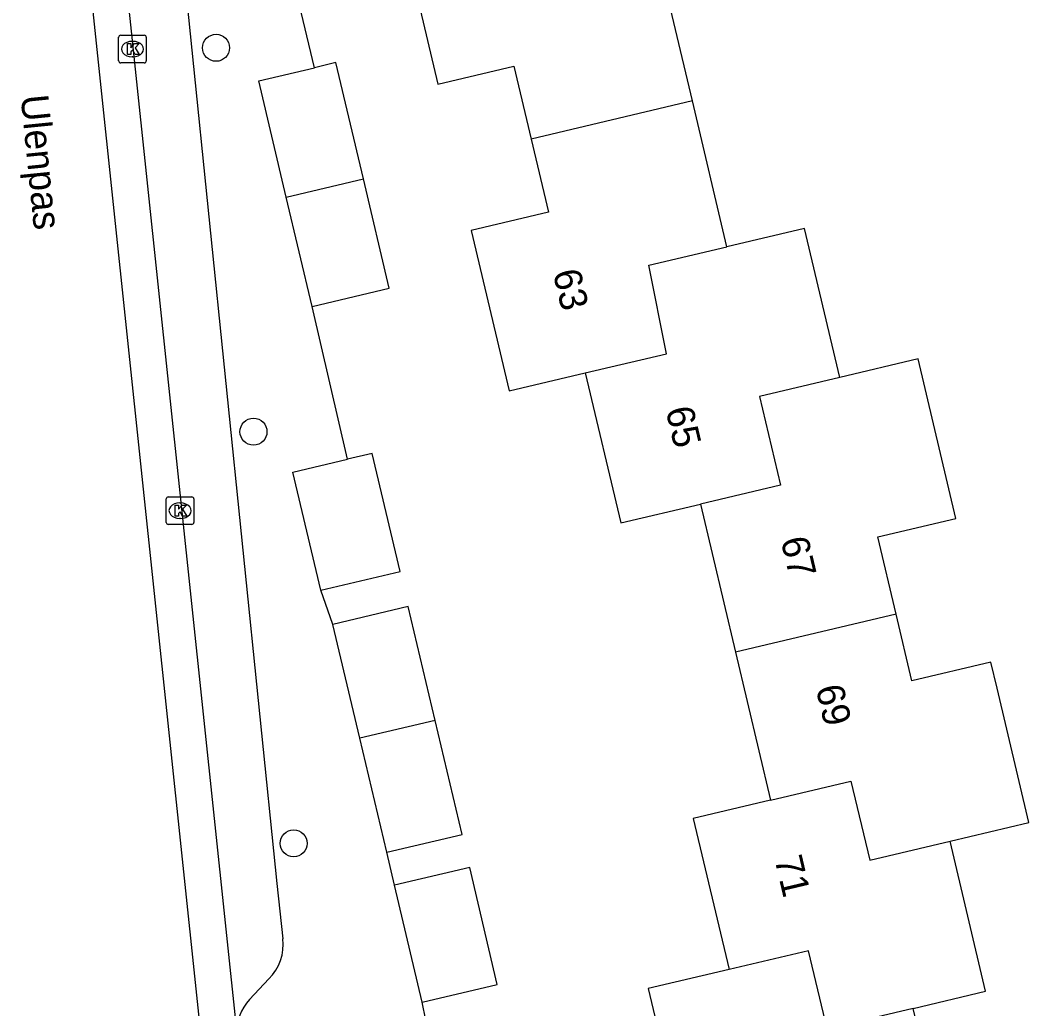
# Model space of a CAD drawing. Extents: x 158038 to 159242, y 380133 to 381214.
# Drawn here: x 158419.64 to 158456.18, y 380515.79 to 380551.6 of the extents above; entities that cross this region are included whole.
import ezdxf

# ---------------------------------------------------------------- set-up
doc = ezdxf.new("R2010")
doc.units = 0
for name, color, linetype in [('IMGEO_Boom', 7, 'Continuous'), ('IMGEO_Kolk', 7, 'Continuous'), ('IMGEO_Openbare_ruimte_label', 7, 'Continuous'), ('IMGEO_Pand', 7, 'Continuous'), ('IMGEO_Pand_nummerreeks', 7, 'Continuous'), ('IMGEO_Rijbaan_lokaal_gesloten', 7, 'Continuous'), ('IMGEO_Voetpad_open', 7, 'Continuous')]:
    doc.layers.add(name, color=color, linetype=linetype)

msp = doc.modelspace()

# ---------------------------------------------------------------- linework, layer by layer
at = {"layer": 'IMGEO_Boom'}
for centre in [(158426.739, 380550.604), (158428.093, 380536.696), (158429.55, 380521.784)]:
    msp.add_circle(centre, 0.489, dxfattribs=at)
at = {"layer": 'IMGEO_Kolk'}
for p, q in [((158423.21, 380550.132), (158423.21, 380550.984)), ((158423.285, 380551.058), (158424.137, 380551.058)), ((158423.698, 380550.838), (158423.723, 380550.838)), ((158424.211, 380550.984), (158424.211, 380550.132)), ((158424.137, 380550.058), (158423.285, 380550.058)), ((158423.721, 380550.278), (158423.696, 380550.278)), ((158425.008, 380534.336), (158425.86, 380534.336)), ((158424.933, 380533.41), (158424.933, 380534.262)), ((158425.421, 380534.116), (158425.446, 380534.116)), ((158425.934, 380534.262), (158425.934, 380533.41)), ((158425.86, 380533.336), (158425.008, 380533.336)), ((158425.444, 380533.556), (158425.419, 380533.556))]:
    msp.add_line(p, q, dxfattribs=at)
for points in [[(158423.21, 380550.132), (158423.21, 380550.984)], [(158423.285, 380551.058), (158424.137, 380551.058)], [(158423.531, 380550.758), (158423.654, 380550.758), (158423.654, 380550.607), (158423.784, 380550.758), (158423.948, 380550.758), (158423.802, 380550.607), (158423.955, 380550.358), (158423.803, 380550.358), (158423.718, 380550.522), (158423.654, 380550.455), (158423.654, 380550.358), (158423.531, 380550.358), (158423.531, 380550.758)], [(158424.211, 380550.984), (158424.211, 380550.132)], [(158424.137, 380550.058), (158423.285, 380550.058)], [(158425.008, 380534.336), (158425.86, 380534.336)], [(158424.933, 380533.41), (158424.933, 380534.262)], [(158425.254, 380534.036), (158425.377, 380534.036), (158425.377, 380533.885), (158425.507, 380534.036), (158425.671, 380534.036), (158425.525, 380533.885), (158425.678, 380533.636), (158425.526, 380533.636), (158425.441, 380533.8), (158425.377, 380533.733), (158425.377, 380533.636), (158425.254, 380533.636), (158425.254, 380534.036)], [(158425.934, 380534.262), (158425.934, 380533.41)], [(158425.86, 380533.336), (158425.008, 380533.336)]]:
    msp.add_lwpolyline(points, dxfattribs=at)
for centre, start, end in [((158423.287, 380550.982), 91.552, 178.448), ((158423.287, 380550.982), 91.552, 178.448), ((158424.135, 380550.982), 1.552, 88.448), ((158424.135, 380550.982), 1.552, 88.448), ((158423.287, 380550.134), 181.552, 268.448), ((158423.287, 380550.134), 181.552, 268.448), ((158424.135, 380550.134), 271.552, 358.448), ((158424.135, 380550.134), 271.552, 358.448), ((158425.01, 380534.26), 91.552, 178.448), ((158425.01, 380534.26), 91.552, 178.448), ((158425.858, 380534.26), 1.552, 88.448), ((158425.858, 380534.26), 1.552, 88.448), ((158425.01, 380533.412), 181.552, 268.448), ((158425.01, 380533.412), 181.552, 268.448), ((158425.858, 380533.412), 271.552, 358.448), ((158425.858, 380533.412), 271.552, 358.448)]:
    msp.add_arc(centre, 0.0765, start, end, dxfattribs=at)
for centre, major_axis, ratio, start_param, end_param in [((158423.697, 380550.558), (-0.387, 0.002), 0.722429, 4.712389, 7.853982), ((158423.722, 380550.558), (-0.39, 0.002), 0.717154, 1.570796, 4.712389), ((158425.42, 380533.836), (-0.387, 0.002), 0.722429, 4.712389, 7.853982), ((158425.445, 380533.836), (-0.39, 0.002), 0.717154, 1.570796, 4.712389)]:
    msp.add_ellipse(centre, major_axis=major_axis, ratio=ratio, start_param=start_param, end_param=end_param, dxfattribs=at)
at = {"layer": 'IMGEO_Pand'}
for points in [[(158436.097, 380555.807), (158433.376, 380555.163), (158434.767, 380549.288), (158437.52, 380549.939), (158438.146, 380547.294)], [(158443.988, 380548.678), (158442.702, 380554.111)], [(158432.077, 380545.857), (158431.08, 380550.066), (158430.309, 380549.883)], [(158429.277, 380545.194), (158428.281, 380549.403), (158430.309, 380549.883)], [(158443.988, 380548.678), (158438.146, 380547.294)], [(158445.238, 380543.395), (158443.988, 380548.678)], [(158438.146, 380547.294), (158438.773, 380544.648), (158435.98, 380543.987), (158437.356, 380538.173), (158440.109, 380538.825)], [(158429.277, 380545.194), (158432.077, 380545.857)], [(158430.214, 380541.238), (158433.013, 380541.901), (158432.077, 380545.857)], [(158430.214, 380541.238), (158429.277, 380545.194)], [(158449.324, 380538.661), (158448.046, 380544.06), (158445.238, 380543.395)], [(158440.109, 380538.825), (158443.05, 380539.522), (158442.413, 380542.726), (158445.238, 380543.395)], [(158451.371, 380530.088), (158450.709, 380532.884), (158453.532, 380533.552), (158452.164, 380539.333), (158449.324, 380538.661)], [(158440.109, 380538.825), (158441.395, 380533.392), (158444.284, 380534.076)], [(158449.324, 380538.661), (158446.424, 380537.975), (158447.184, 380534.762), (158444.284, 380534.076)], [(158430.53, 380530.951), (158433.41, 380531.632), (158432.397, 380535.913), (158431.498, 380535.7)], [(158430.53, 380530.951), (158429.517, 380535.231), (158431.498, 380535.7)], [(158444.284, 380534.076), (158445.554, 380528.71)], [(158434.674, 380526.236), (158433.695, 380530.361), (158430.971, 380529.715)], [(158451.371, 380530.088), (158445.554, 380528.71)], [(158453.321, 380521.86), (158456.175, 380522.536), (158455.023, 380527.402), (158454.799, 380528.347), (158451.943, 380527.671), (158451.371, 380530.088)], [(158431.949, 380525.589), (158430.971, 380529.715)], [(158445.554, 380528.71), (158446.824, 380523.345)], [(158434.674, 380526.236), (158431.949, 380525.589)], [(158432.928, 380521.464), (158435.652, 380522.11), (158434.674, 380526.236)], [(158432.928, 380521.464), (158431.949, 380525.589)], [(158446.824, 380523.345), (158449.734, 380524.034), (158450.411, 380521.172), (158453.321, 380521.86)], [(158446.824, 380523.345), (158444.022, 380522.681), (158445.317, 380517.213)], [(158451.988, 380515.804), (158454.608, 380516.425), (158453.321, 380521.86)], [(158434.197, 380516.032), (158436.923, 380516.671), (158435.93, 380520.91), (158433.204, 380520.272)], [(158434.197, 380516.032), (158433.204, 380520.272)], [(158451.988, 380515.804), (158448.87, 380515.066), (158448.2, 380517.896), (158445.317, 380517.213)], [(158445.317, 380517.213), (158442.392, 380516.521), (158443.63, 380511.293), (158442.409, 380510.995), (158442.455, 380510.807)], [(158453.311, 380510.219), (158451.988, 380515.804)]]:
    msp.add_lwpolyline(points, dxfattribs=at)
at = {"layer": 'IMGEO_Rijbaan_lokaal_gesloten'}
for points in [[(158427.809, 380511.591), (158426.535, 380511.584), (158420.529, 380568.655)], [(158422.164, 380565.415), (158427.489, 380514.895)]]:
    msp.add_lwpolyline(points, dxfattribs=at)
at = {"layer": 'IMGEO_Voetpad_open'}
for points in [[(158422.164, 380565.415), (158422.24, 380565.248), (158422.33, 380565.088), (158422.435, 380564.936), (158422.552, 380564.795), (158422.682, 380564.665), (158422.822, 380564.547), (158422.916, 380564.479), (158423.972, 380563.759), (158423.982, 380563.752), (158424.09, 380563.669), (158424.189, 380563.576), (158424.28, 380563.476), (158424.361, 380563.367), (158424.433, 380563.252), (158424.494, 380563.13), (158424.544, 380563.004), (158424.582, 380562.874), (158424.608, 380562.741), (158424.623, 380562.606), (158428.941, 380520.326), (158429.151, 380518.329)], [(158430.309, 380549.883), (158429.013, 380555.287)], [(158431.498, 380535.7), (158430.214, 380541.238)], [(158430.971, 380529.715), (158430.53, 380530.951)], [(158433.204, 380520.272), (158432.928, 380521.464)], [(158428.646, 380516.879), (158427.945, 380516.126)], [(158435.264, 380510.82), (158434.197, 380516.032)]]:
    msp.add_lwpolyline(points, dxfattribs=at)
for centre, radius, start, end in [((158427.48, 380518.098), 1.687, 313.7213, 7.8747), ((158429.207, 380514.958), 1.719, 137.233, 182.1147)]:
    msp.add_arc(centre, radius, start, end, dxfattribs=at)

# ---------------------------------------------------------------- texts
at = {"layer": 'IMGEO_Openbare_ruimte_label'}
msp.add_text('Ulenpas', height=1, rotation=275.7391, dxfattribs=at).set_placement((158419.659, 380548.857))
at = {"layer": 'IMGEO_Pand_nummerreeks'}
for s, rotation, p in [('63', 283.3152, (158438.93, 380542.465)), ('65', 283.3169, (158443.014, 380537.493)), ('67', 283.3155, (158447.181, 380532.778)), ('69', 283.3179, (158448.451, 380527.413)), ('71', 283.324, (158446.957, 380521.222))]:
    msp.add_text(s, height=1, rotation=rotation, dxfattribs=at).set_placement(p)

doc.saveas('drawing.dxf')
